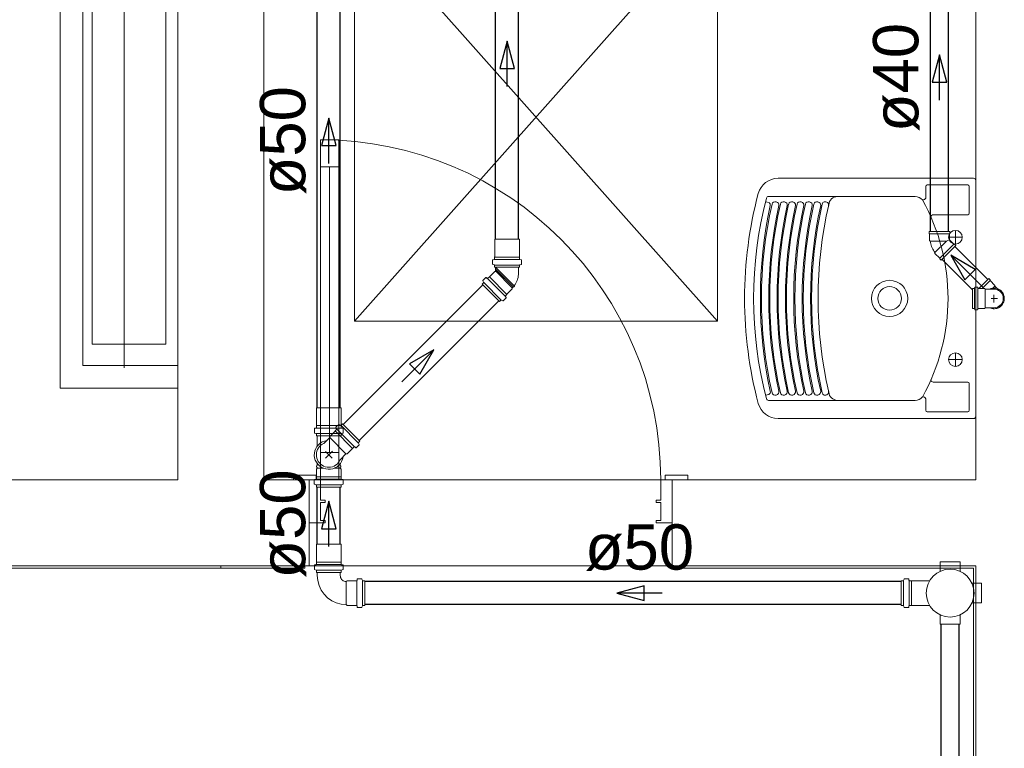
# Model space of a CAD drawing. Header units: millimetres. Extents: x 567 to 934, y -1 to 364.
# Tile 300 of 656: x 667.37 to 671.72, y 224.63 to 227.84. Entities that reach past the tile are written whole.
import ezdxf

# ---------------------------------------------------------------- set-up
doc = ezdxf.new("R2010")
doc.units = ezdxf.units.MM
doc.header["$MEASUREMENT"] = 0
doc.linetypes.add('NULL', pattern=[0])
doc.layers.add('ARQ FINA', color=8, linetype='Continuous')
for name, color, linetype, lineweight in [('CV-Condutos', 14, 'Continuous', 25), ('CV-Sentido conduto', 14, 'Continuous', 30), ('Simbolos', 14, 'Continuous', 20), ('Simbolos_int', 14, 'Continuous', 15), ('TQ-Condutos', 14, 'Continuous', 25), ('TQ-Sentido conduto', 14, 'Continuous', 30), ('TQ-Textos conduto', 7, 'Continuous', 9)]:
    doc.layers.add(name, color=color, linetype=linetype, lineweight=lineweight)
doc.styles.add('Arial', font='arial.ttf')

msp = doc.modelspace()

# ---------------------------------------------------------------- linework, layer by layer
at = {"layer": 'ARQ FINA', "lineweight": 5}
for p, q in [((668.4514, 225.8132), (668.4514, 229.1388)), ((671.5914, 228.487), (671.5914, 225.8132)), ((667.5534, 228.3892), (667.5534, 226.2172)), ((668.0714, 226.2172), (668.0714, 228.3892)), ((667.8354, 226.3069), (667.8354, 228.3488)), ((670.4514, 228.3132), (668.8514, 226.5132)), ((668.8514, 228.3132), (670.4514, 226.5132)), ((667.6534, 228.2892), (667.6534, 226.3172)), ((667.6934, 226.4112), (667.6934, 228.1952)), ((668.0194, 226.4112), (668.0194, 228.1952)), ((668.7014, 227.3132), (668.7014, 225.8132)), ((668.7814, 227.3132), (668.7014, 227.3132)), ((668.7014, 227.3132), (668.7814, 227.3132)), ((668.7014, 227.1932), (668.7014, 227.3132)), ((668.7814, 225.8132), (668.7814, 227.3132)), ((668.7814, 227.3132), (668.7814, 227.1932)), ((668.7814, 227.1932), (668.7014, 227.1932)), ((668.7414, 227.1932), (668.7414, 225.9332)), ((671.5814, 227.1432), (670.719, 227.1432)), ((671.3706, 227.0562), (671.3706, 227.1072)), ((671.3774, 227.114), (671.5554, 227.114)), ((671.5622, 227.1072), (671.5622, 226.9892)), ((670.6793, 227.036), (670.6639, 227.0398)), ((670.6776, 227.0632), (671.3243, 227.0632)), ((671.5554, 226.9824), (671.4038, 226.9824)), ((671.5014, 226.9132), (671.5014, 226.8532)), ((671.4714, 226.8832), (671.5314, 226.8832)), ((667.6934, 226.4112), (668.0194, 226.4112)), ((671.4714, 226.3432), (671.5314, 226.3432)), ((671.5014, 226.3732), (671.5014, 226.3132)), ((667.6534, 226.3172), (668.0714, 226.3172)), ((667.5534, 226.2172), (668.0714, 226.2172)), ((668.0714, 226.2172), (668.0714, 225.8132)), ((671.5554, 226.2443), (671.4038, 226.2443)), ((671.5622, 226.1195), (671.5622, 226.2375)), ((670.678, 226.1897), (670.664, 226.1862)), ((671.3706, 226.1704), (671.3706, 226.1195)), ((671.3243, 226.1632), (670.6776, 226.1632)), ((670.719, 226.0832), (671.5814, 226.0832)), ((671.3774, 226.1127), (671.5554, 226.1127)), ((668.7014, 225.9332), (668.7814, 225.9332)), ((668.7014, 225.8132), (668.7014, 225.9332)), ((668.7814, 225.9332), (668.7814, 225.8132)), ((668.6814, 225.8332), (668.5814, 225.8332)), ((668.5814, 225.8332), (668.5814, 225.8132)), ((668.6814, 225.8132), (668.6814, 225.8332)), ((670.3214, 225.8332), (670.2214, 225.8332)), ((670.2214, 225.8332), (670.2214, 225.8132)), ((670.3214, 225.8132), (670.3214, 225.8332)), ((668.0714, 225.8132), (666.9294, 225.8132)), ((668.6514, 225.8132), (668.4514, 225.8132)), ((668.7014, 225.8132), (668.6514, 225.8132)), ((668.6514, 225.8132), (668.6814, 225.8132)), ((668.6514, 225.4332), (668.6514, 225.8132)), ((668.7014, 225.7232), (668.7014, 225.8132)), ((668.7014, 225.8132), (668.7814, 225.8132)), ((668.7814, 225.8132), (668.7014, 225.8132)), ((670.2014, 225.8132), (668.7814, 225.8132)), ((670.2514, 225.8132), (670.2014, 225.8132)), ((670.2014, 225.8132), (670.2014, 225.7232)), ((670.2214, 225.8132), (670.2514, 225.8132)), ((671.5914, 225.8132), (670.2514, 225.8132)), ((670.2514, 225.8132), (670.2514, 225.4332)), ((668.7214, 225.7232), (668.7014, 225.7232)), ((668.7014, 225.6332), (668.7014, 225.7132)), ((668.7014, 225.7132), (668.7214, 225.7132)), ((668.7214, 225.7132), (668.7214, 225.7232)), ((670.2014, 225.7232), (670.1814, 225.7232)), ((670.1814, 225.7232), (670.1814, 225.7132)), ((670.1814, 225.7132), (670.2014, 225.7132)), ((670.2014, 225.7132), (670.2014, 225.6332)), ((668.6514, 225.6232), (668.7214, 225.6232)), ((668.7214, 225.6332), (668.7014, 225.6332)), ((668.7214, 225.6232), (668.7214, 225.6332)), ((670.2014, 225.6332), (670.1814, 225.6332)), ((670.1814, 225.6332), (670.1814, 225.6232)), ((670.1814, 225.6232), (670.2514, 225.6232)), ((666.9294, 225.4332), (668.6514, 225.4332)), ((668.2614, 225.4232), (668.2614, 225.4332)), ((668.6314, 225.4332), (668.6314, 225.4232)), ((670.2514, 225.4332), (668.6514, 225.4332)), ((670.2514, 225.4332), (671.5914, 225.4332)), ((670.2714, 225.4232), (670.2714, 225.4332)), ((671.5914, 225.4332), (671.5914, 220.0295)), ((666.9494, 225.4232), (668.6314, 225.4232)), ((670.2714, 225.4232), (671.5814, 225.4232)), ((671.5814, 225.4232), (671.5814, 224.2332))]:
    msp.add_line(p, q, dxfattribs=at)
at = {"layer": 'ARQ FINA', "linetype": 'Continuous', "lineweight": 5}
for p, q in [((668.8514, 226.5132), (668.8514, 228.3132)), ((670.4514, 228.3132), (670.4514, 226.5132)), ((670.4514, 226.5132), (668.8514, 226.5132))]:
    msp.add_line(p, q, dxfattribs=at)
at = {"layer": 'ARQ FINA', "lineweight": 5}
msp.add_circle((671.2111, 226.6132), 0.08, dxfattribs=at)
for centre, radius, start, end in [((668.7014, 225.8132), 1.5, 0, 90), ((670.719, 227.0532), 0.09, 90, 165.0895), ((671.5814, 227.1332), 0.01, 0, 90), ((671.3774, 227.1072), 0.0068, 90, 180), ((671.5554, 227.1072), 0.0068, 0, 90), ((672.3714, 226.6132), 1.8, 165.0895, 180), ((672.3714, 226.6132), 1.76, 165.438, 194.5621), ((670.6776, 227.0532), 0.01, 90, 165.438), ((670.6713, 227.0247), 0.0138, 351.9143, 54.6727), ((670.9838, 227.0215), 0.0418, 93.3239, 172.6757), ((671.3242, 227.0228), 0.0404, 39.0437, 89.7957), ((671.3592, 227.0595), 0.0118, 251.6854, 344.0446), ((670.5776, 226.6132), 0.8913, 330.7855, 29.2136), ((672.5727, 226.6132), 1.9316, 167.7567, 192.2433), ((672.5357, 226.6132), 1.8896, 167.2621, 192.7346), ((672.5759, 226.6132), 1.8978, 167.5285, 192.4715), ((672.5724, 226.6132), 1.8896, 167.2621, 192.7346), ((672.6126, 226.6132), 1.8978, 167.5285, 192.4715), ((672.609, 226.6132), 1.8896, 167.2621, 192.7346), ((672.6492, 226.6132), 1.8978, 167.5285, 192.4715), ((672.6458, 226.6132), 1.8896, 167.2621, 192.7346), ((672.6859, 226.6132), 1.8978, 167.5285, 192.4715), ((672.6829, 226.6132), 1.8896, 167.2621, 192.7346), ((672.7231, 226.6132), 1.8978, 167.5285, 192.4715), ((672.72, 226.6132), 1.8896, 167.2621, 192.7346), ((672.7602, 226.6132), 1.8978, 167.5285, 192.4715), ((672.7636, 226.6132), 1.8964, 167.3097, 192.6905), ((672.7581, 226.6132), 1.8622, 167.1663, 192.8337), ((671.4038, 226.9721), 0.0103, 90, 180), ((671.5554, 226.9892), 0.0068, 270, 0), ((671.5014, 226.8832), 0.03, 90, 270), ((671.5014, 226.8832), 0.03, 90, 270), ((671.5014, 226.8832), 0.03, 270, 90), ((671.5014, 226.8832), 0.03, 270, 90), ((671.2111, 226.6132), 0.052, 360, 180), ((672.3714, 226.6132), 1.8, 180, 194.9105), ((671.2111, 226.6132), 0.052, 180, 360), ((671.5014, 226.3432), 0.03, 90, 270), ((671.5014, 226.3432), 0.03, 90, 270), ((671.5014, 226.3432), 0.03, 270, 90), ((671.5014, 226.3432), 0.03, 270, 90), ((671.4038, 226.2545), 0.0102, 180, 270), ((671.5554, 226.2375), 0.00681, 0, 90), ((670.6776, 226.1732), 0.01, 194.5621, 270), ((670.9838, 226.2049), 0.0418, 187.3239, 266.6762), ((671.3242, 226.2038), 0.0404, 270.199, 320.9647), ((671.3592, 226.1672), 0.0118, 15.9512, 108.2638), ((670.719, 226.1732), 0.09, 194.9105, 270), ((671.3774, 226.1195), 0.0068, 180, 270), ((671.5554, 226.1195), 0.0068, 270, 0), ((671.5814, 226.0932), 0.01, 270, 0)]:
    msp.add_arc(centre, radius, start, end, dxfattribs=at)
for centre, major_axis, ratio, start_param, end_param in [((670.7077, 227.0264), (-0.0151, 0.0033), 0.866837, 3.141593, 6.275174), ((670.7445, 227.0264), (-0.0151, 0.0033), 0.866837, 3.141593, 6.275174), ((670.781, 227.0264), (-0.0151, 0.0033), 0.866837, 3.141593, 6.275174), ((670.8178, 227.0264), (-0.0151, 0.0033), 0.866837, 3.141593, 6.275174), ((670.8549, 227.0264), (-0.0151, 0.0033), 0.866837, 3.141593, 6.275174), ((670.892, 227.0264), (-0.0151, 0.0033), 0.866837, 3.141593, 6.275174), ((670.9276, 227.0266), (-0.014, 0.0032), 0.924198, 3.141593, 6.283784), ((670.6731, 226.2007), (0.0119, 0.0029), 0.98253, 4.891996, 6.283185), ((670.7077, 226.2), (0.0151, 0.0033), 0.86017, 3.141593, 6.283185), ((670.7445, 226.2), (0.0151, 0.0033), 0.86017, 3.141593, 6.283185), ((670.781, 226.2), (0.0151, 0.0033), 0.86017, 3.141593, 6.283185), ((670.8178, 226.2), (0.0151, 0.0033), 0.86017, 3.141593, 6.283185), ((670.8549, 226.2), (0.0151, 0.0033), 0.86017, 3.141593, 6.283185), ((670.892, 226.2), (0.0151, 0.0033), 0.86017, 3.141593, 6.283185), ((670.9276, 226.1997), (0.014, 0.0032), 0.924203, 3.140999, 6.28319)]:
    msp.add_ellipse(centre, major_axis=major_axis, ratio=ratio, start_param=start_param, end_param=end_param, dxfattribs=at)
at = {"layer": 'CV-Condutos'}
for p, q in [((669.4732, 226.8745), (669.4732, 228.3124)), ((669.5746, 226.8745), (669.5746, 228.3124)), ((668.8006, 226.0577), (669.4165, 226.6736)), ((668.8723, 225.986), (669.4882, 226.6019))]:
    msp.add_line(p, q, dxfattribs=at)
at = {"layer": 'CV-Sentido conduto'}
for p, q in [((669.5239, 227.7488), (669.4915, 227.6281)), ((669.5562, 227.6281), (669.5239, 227.7488)), ((669.4915, 227.6281), (669.5562, 227.6281)), ((669.2014, 226.3868), (669.0931, 226.3243)), ((669.1389, 226.2786), (669.2014, 226.3868)), ((669.0931, 226.3243), (669.1389, 226.2786))]:
    msp.add_line(p, q, dxfattribs=at)
for points in [[(669.5239, 227.5488), (669.5239, 227.7488)], [(669.06, 226.2454), (669.2014, 226.3868)]]:
    msp.add_lwpolyline(points, dxfattribs=at)
at = {"layer": 'Simbolos'}
for p, q in [((671.477, 226.9082), (671.3858, 226.9082)), ((671.3858, 226.9082), (671.3858, 226.9002)), ((671.477, 226.9082), (671.477, 226.9002)), ((669.4696, 226.7964), (669.4696, 226.8745)), ((669.5782, 226.7964), (669.5782, 226.8745)), ((671.3858, 226.9002), (671.3878, 226.8982)), ((671.3878, 226.8982), (671.3878, 226.8682)), ((671.3878, 226.8682), (671.3902, 226.8658)), ((671.477, 226.9002), (671.475, 226.8982)), ((671.475, 226.8982), (671.475, 226.8713)), ((671.4941, 226.8522), (671.475, 226.8713)), ((671.5026, 226.8466), (671.4381, 226.7821)), ((671.4969, 226.8522), (671.4941, 226.8522)), ((671.5026, 226.8466), (671.4969, 226.8522)), ((669.4603, 226.7647), (669.4603, 226.7822)), ((669.4621, 226.7842), (669.4674, 226.7846)), ((669.4692, 226.796), (669.4696, 226.7964)), ((669.4692, 226.7866), (669.4692, 226.796)), ((669.5786, 226.796), (669.5782, 226.7964)), ((669.5786, 226.7866), (669.5786, 226.796)), ((669.5857, 226.7842), (669.5804, 226.7846)), ((669.5875, 226.7647), (669.5875, 226.7822)), ((671.4112, 226.8118), (671.4112, 226.8152)), ((671.4324, 226.7906), (671.4112, 226.8118)), ((671.4324, 226.7877), (671.4324, 226.7906)), ((671.4381, 226.7821), (671.4324, 226.7877)), ((669.4464, 226.7086), (669.4701, 226.7324)), ((669.4618, 226.7627), (669.4677, 226.7611)), ((669.4692, 226.7505), (669.4692, 226.7592)), ((669.5786, 226.7505), (669.4692, 226.7505)), ((669.4701, 226.7324), (669.4712, 226.7324)), ((669.4732, 226.7344), (669.4732, 226.7505)), ((669.5746, 226.7256), (669.5746, 226.7505)), ((669.5786, 226.7505), (669.5786, 226.7592)), ((669.586, 226.7627), (669.5801, 226.7611)), ((669.417, 226.6903), (669.4201, 226.685)), ((669.4174, 226.6927), (669.4297, 226.7051)), ((669.4324, 226.7052), (669.4365, 226.7019)), ((669.4392, 226.702), (669.4458, 226.7086)), ((669.4458, 226.7086), (669.4464, 226.7086)), ((671.6485, 226.7006), (671.6052, 226.6573)), ((671.6485, 226.7006), (671.6542, 226.695)), ((671.6542, 226.695), (671.6542, 226.6921)), ((671.6542, 226.6921), (671.6754, 226.6709)), ((669.4136, 226.6764), (669.4198, 226.6826)), ((669.491, 226.5991), (669.4136, 226.6764)), ((669.5232, 226.6318), (669.5469, 226.6556)), ((669.5469, 226.6607), (669.5506, 226.6643)), ((669.5469, 226.6556), (669.5469, 226.6607)), ((669.5506, 226.6643), (669.5529, 226.6624)), ((669.5529, 226.6624), (669.5571, 226.6665)), ((669.5551, 226.6689), (669.5571, 226.6665)), ((671.5774, 226.6573), (671.5774, 226.5691)), ((671.5774, 226.6573), (671.5836, 226.6573)), ((671.5864, 226.6618), (671.5856, 226.6588)), ((671.5883, 226.6633), (671.5979, 226.6633)), ((671.5999, 226.6615), (671.6001, 226.6591)), ((671.602, 226.6573), (671.6304, 226.6573)), ((671.6304, 226.6573), (671.6333, 226.6544)), ((671.6519, 226.6544), (671.6333, 226.6544)), ((671.6714, 226.6544), (671.6519, 226.6544)), ((671.6754, 226.6709), (671.6754, 226.6675)), ((671.6868, 226.6562), (671.6754, 226.6675)), ((669.491, 226.5991), (669.4971, 226.6052)), ((669.5049, 226.6025), (669.4996, 226.6055)), ((669.5073, 226.6028), (669.5197, 226.6152)), ((669.5198, 226.6179), (669.5164, 226.6219)), ((669.5166, 226.6246), (669.5232, 226.6312)), ((669.5232, 226.6312), (669.5232, 226.6318)), ((671.5774, 226.5691), (671.5836, 226.5691)), ((671.5864, 226.5646), (671.5856, 226.5676)), ((671.5883, 226.5631), (671.5979, 226.5631)), ((671.5999, 226.565), (671.6001, 226.5673)), ((671.602, 226.5691), (671.6304, 226.5691)), ((671.6304, 226.5691), (671.6333, 226.572)), ((671.6519, 226.572), (671.6333, 226.572)), ((671.6714, 226.572), (671.6519, 226.572)), ((668.6832, 226.0527), (668.6832, 226.1308)), ((668.7918, 226.0527), (668.7918, 226.1308)), ((668.6739, 226.0209), (668.6739, 226.0384)), ((668.6757, 226.0404), (668.6809, 226.0409)), ((668.6828, 226.0523), (668.6832, 226.0527)), ((668.6828, 226.0429), (668.6828, 226.0523)), ((668.7722, 226.0351), (668.7655, 226.0285)), ((668.7689, 226.0418), (668.7723, 226.0378)), ((668.7814, 226.0569), (668.769, 226.0445)), ((668.7838, 226.0572), (668.7891, 226.0541)), ((668.7977, 226.0606), (668.7916, 226.0545)), ((668.7922, 226.0523), (668.7918, 226.0527)), ((668.7922, 226.0429), (668.7922, 226.0523)), ((668.7992, 226.0404), (668.794, 226.0409)), ((668.8751, 225.9833), (668.7977, 226.0606)), ((668.8011, 226.0209), (668.8011, 226.0384)), ((668.6753, 226.019), (668.6813, 226.0174)), ((668.6828, 226.0068), (668.6828, 226.0155)), ((668.7922, 226.0068), (668.6828, 226.0068)), ((668.6867, 225.9614), (668.6867, 226.0068)), ((668.7418, 225.999), (668.7161, 225.9733)), ((668.7655, 226.0279), (668.7418, 226.0041)), ((668.7418, 226.0041), (668.7418, 225.999)), ((668.7655, 226.0285), (668.7655, 226.0279)), ((668.7922, 226.0068), (668.7922, 226.0155)), ((668.7996, 226.019), (668.7936, 226.0174)), ((668.8423, 225.9511), (668.8186, 225.9273)), ((668.8429, 225.9511), (668.8423, 225.9511)), ((668.8495, 225.9577), (668.8429, 225.9511)), ((668.8563, 225.9544), (668.8522, 225.9578)), ((668.8713, 225.967), (668.859, 225.9546)), ((668.8717, 225.9694), (668.8686, 225.9747)), ((668.8751, 225.9833), (668.8689, 225.9771)), ((668.8135, 225.9273), (668.7878, 225.9016)), ((668.8186, 225.9273), (668.8135, 225.9273)), ((668.6831, 225.8603), (668.6867, 225.8639)), ((668.6867, 225.8755), (668.6837, 225.8752)), ((668.6837, 225.8693), (668.6837, 225.8752)), ((668.6867, 225.8691), (668.6837, 225.8693)), ((668.6867, 225.8755), (668.6867, 225.8846)), ((668.6867, 225.8639), (668.6867, 225.8691)), ((668.7881, 225.8755), (668.7881, 225.8846)), ((668.7881, 225.8755), (668.7911, 225.8752)), ((668.7881, 225.8691), (668.7911, 225.8693)), ((668.7881, 225.8639), (668.7881, 225.8691)), ((668.7917, 225.8603), (668.7881, 225.8639)), ((668.7911, 225.8693), (668.7911, 225.8752)), ((668.6827, 225.8263), (668.6831, 225.8267)), ((668.6827, 225.8169), (668.6827, 225.8263)), ((668.6831, 225.8267), (668.6831, 225.8603)), ((668.7917, 225.8267), (668.7917, 225.8603)), ((668.7921, 225.8263), (668.7917, 225.8267)), ((668.7921, 225.8169), (668.7921, 225.8263)), ((668.6738, 225.7949), (668.6738, 225.8124)), ((668.6753, 225.793), (668.6812, 225.7914)), ((668.6756, 225.8144), (668.6809, 225.8149)), ((668.6827, 225.7808), (668.6827, 225.7895)), ((668.6827, 225.7808), (668.7921, 225.7808)), ((668.7921, 225.7808), (668.7921, 225.7895)), ((668.7995, 225.793), (668.7936, 225.7914)), ((668.7992, 225.8144), (668.7939, 225.8149)), ((668.801, 225.7949), (668.801, 225.8124)), ((668.6832, 225.4502), (668.6832, 225.5283)), ((668.7918, 225.4502), (668.7918, 225.5283)), ((668.6739, 225.4184), (668.6739, 225.436)), ((668.6757, 225.438), (668.6809, 225.4384)), ((668.6828, 225.4498), (668.6832, 225.4502)), ((668.6828, 225.4404), (668.6828, 225.4498)), ((668.7922, 225.4498), (668.7918, 225.4502)), ((668.7922, 225.4404), (668.7922, 225.4498)), ((668.7992, 225.438), (668.794, 225.4384)), ((668.8011, 225.4184), (668.8011, 225.436)), ((671.4345, 225.4507), (671.5217, 225.4507)), ((671.4345, 225.4112), (671.4345, 225.4507)), ((671.5217, 225.4112), (671.5217, 225.4507)), ((668.6753, 225.4165), (668.6813, 225.4149)), ((668.6828, 225.4043), (668.6828, 225.413)), ((668.7922, 225.4043), (668.6828, 225.4043)), ((668.6868, 225.3903), (668.6868, 225.4043)), ((668.7882, 225.3903), (668.7882, 225.4043)), ((668.7922, 225.4043), (668.7922, 225.413)), ((668.7996, 225.4165), (668.7936, 225.4149)), ((668.8183, 225.3678), (668.8143, 225.3638)), ((668.8601, 225.3678), (668.8183, 225.3678)), ((668.8626, 225.3749), (668.8621, 225.3696)), ((668.8821, 225.3767), (668.8646, 225.3767)), ((668.884, 225.3752), (668.8856, 225.3693)), ((668.8963, 225.3678), (668.8876, 225.3678)), ((668.8963, 225.2584), (668.8963, 225.3678)), ((671.2625, 225.3678), (671.2625, 225.2584)), ((671.2625, 225.3678), (671.2712, 225.3678)), ((671.2747, 225.3752), (671.2731, 225.3693)), ((671.2766, 225.3767), (671.2941, 225.3767)), ((671.2961, 225.3749), (671.2966, 225.3696)), ((671.2986, 225.3678), (671.3076, 225.3678)), ((671.3076, 225.3678), (671.3082, 225.3674)), ((671.3875, 225.3674), (671.3082, 225.3674)), ((671.5762, 225.3567), (671.6157, 225.3567)), ((671.6157, 225.3567), (671.6157, 225.2695)), ((668.8183, 225.2584), (668.8143, 225.2624)), ((668.8601, 225.2584), (668.8183, 225.2584)), ((668.8626, 225.2513), (668.8621, 225.2566)), ((668.884, 225.251), (668.8856, 225.2569)), ((668.8963, 225.2584), (668.8876, 225.2584)), ((671.2625, 225.2584), (671.2712, 225.2584)), ((671.2747, 225.251), (671.2731, 225.2569)), ((671.2961, 225.2513), (671.2966, 225.2566)), ((671.2986, 225.2584), (671.3076, 225.2584)), ((671.3076, 225.2584), (671.3082, 225.2588)), ((671.3875, 225.2588), (671.3082, 225.2588)), ((671.5762, 225.2695), (671.6157, 225.2695)), ((668.8821, 225.2495), (668.8646, 225.2495)), ((671.2766, 225.2495), (671.2941, 225.2495)), ((671.4345, 225.215), (671.4345, 225.1755)), ((671.5217, 225.215), (671.5217, 225.1755)), ((671.4345, 225.1755), (671.5217, 225.1755))]:
    msp.add_line(p, q, dxfattribs=at)
for points in [[(671.3902, 226.8658), (671.3913, 226.8598), (671.3928, 226.8538), (671.3945, 226.8479), (671.3966, 226.8421), (671.3989, 226.8364), (671.4016, 226.8309), (671.4045, 226.8255), (671.4077, 226.8202), (671.4112, 226.8152)], [(669.4621, 226.7842), (669.4618, 226.7841), (669.4615, 226.784), (669.4612, 226.7839), (669.4609, 226.7836), (669.4607, 226.7834), (669.4605, 226.7831), (669.4604, 226.7828), (669.4603, 226.7825), (669.4603, 226.7822)], [(669.4674, 226.7846), (669.4677, 226.7847), (669.468, 226.7848), (669.4683, 226.785), (669.4685, 226.7852), (669.4688, 226.7854), (669.4689, 226.7857), (669.4691, 226.786), (669.4692, 226.7863), (669.4692, 226.7866)], [(669.5786, 226.7866), (669.5786, 226.7863), (669.5787, 226.786), (669.5788, 226.7857), (669.579, 226.7854), (669.5792, 226.7852), (669.5795, 226.785), (669.5798, 226.7848), (669.5801, 226.7847), (669.5804, 226.7846)], [(669.5875, 226.7822), (669.5875, 226.7825), (669.5874, 226.7828), (669.5872, 226.7831), (669.5871, 226.7834), (669.5868, 226.7836), (669.5866, 226.7839), (669.5863, 226.784), (669.586, 226.7841), (669.5857, 226.7842)], [(669.4603, 226.7647), (669.4603, 226.7644), (669.4604, 226.7641), (669.4605, 226.7638), (669.4606, 226.7636), (669.4608, 226.7633), (669.461, 226.7631), (669.4612, 226.763), (669.4615, 226.7628), (669.4618, 226.7627)], [(669.4692, 226.7592), (669.4692, 226.7595), (669.4691, 226.7598), (669.469, 226.76), (669.4688, 226.7603), (669.4687, 226.7605), (669.4685, 226.7607), (669.4682, 226.7609), (669.468, 226.761), (669.4677, 226.7611)], [(669.4712, 226.7324), (669.4715, 226.7324), (669.4719, 226.7325), (669.4722, 226.7326), (669.4725, 226.7328), (669.4727, 226.7331), (669.4729, 226.7334), (669.473, 226.7337), (669.4731, 226.734), (669.4732, 226.7344)], [(669.5801, 226.7611), (669.5798, 226.761), (669.5795, 226.7609), (669.5793, 226.7607), (669.5791, 226.7605), (669.5789, 226.7603), (669.5788, 226.76), (669.5787, 226.7598), (669.5786, 226.7595), (669.5786, 226.7592)], [(669.586, 226.7627), (669.5863, 226.7628), (669.5865, 226.763), (669.5868, 226.7631), (669.587, 226.7633), (669.5871, 226.7636), (669.5873, 226.7638), (669.5874, 226.7641), (669.5875, 226.7644), (669.5875, 226.7647)], [(669.4174, 226.6927), (669.4172, 226.6925), (669.417, 226.6923), (669.4169, 226.692), (669.4168, 226.6917), (669.4168, 226.6914), (669.4168, 226.6911), (669.4168, 226.6909), (669.4169, 226.6906), (669.417, 226.6903)], [(669.4324, 226.7052), (669.4322, 226.7054), (669.4319, 226.7056), (669.4316, 226.7057), (669.4312, 226.7057), (669.4309, 226.7057), (669.4306, 226.7056), (669.4303, 226.7055), (669.43, 226.7053), (669.4297, 226.7051)], [(669.4365, 226.7019), (669.4368, 226.7017), (669.4371, 226.7015), (669.4374, 226.7014), (669.4377, 226.7014), (669.438, 226.7014), (669.4384, 226.7015), (669.4387, 226.7016), (669.4389, 226.7018), (669.4392, 226.702)], [(669.5551, 226.6689), (669.5591, 226.6744), (669.5626, 226.6802), (669.5657, 226.6862), (669.5683, 226.6925), (669.5705, 226.6989), (669.5723, 226.7054), (669.5735, 226.7121), (669.5743, 226.7188), (669.5746, 226.7256)], [(669.4198, 226.6826), (669.42, 226.6828), (669.4201, 226.683), (669.4203, 226.6833), (669.4203, 226.6836), (669.4204, 226.6839), (669.4204, 226.6842), (669.4203, 226.6845), (669.4202, 226.6847), (669.4201, 226.685)], [(671.5836, 226.6573), (671.5839, 226.6573), (671.5842, 226.6574), (671.5845, 226.6575), (671.5847, 226.6576), (671.585, 226.6578), (671.5852, 226.658), (671.5853, 226.6583), (671.5855, 226.6585), (671.5856, 226.6588)], [(671.5883, 226.6633), (671.588, 226.6633), (671.5877, 226.6632), (671.5875, 226.6631), (671.5872, 226.663), (671.587, 226.6628), (671.5868, 226.6626), (671.5866, 226.6624), (671.5865, 226.6621), (671.5864, 226.6618)], [(671.5999, 226.6615), (671.5998, 226.6618), (671.5997, 226.6621), (671.5995, 226.6624), (671.5993, 226.6627), (671.5991, 226.6629), (671.5988, 226.6631), (671.5985, 226.6632), (671.5982, 226.6633), (671.5979, 226.6633)], [(671.6, 226.6591), (671.6001, 226.6588), (671.6002, 226.6585), (671.6004, 226.6582), (671.6006, 226.6579), (671.6008, 226.6577), (671.6011, 226.6575), (671.6014, 226.6574), (671.6017, 226.6573), (671.602, 226.6573)], [(671.6714, 226.572), (671.6786, 226.5727), (671.6855, 226.5745), (671.692, 226.5775), (671.6979, 226.5817), (671.703, 226.5867), (671.7071, 226.5926), (671.7101, 226.5991), (671.712, 226.6061), (671.7126, 226.6132), (671.712, 226.6204), (671.7101, 226.6273), (671.7071, 226.6338), (671.703, 226.6397), (671.6979, 226.6447), (671.692, 226.6489), (671.6855, 226.6519), (671.6786, 226.6538), (671.6714, 226.6544)], [(669.4996, 226.6055), (669.4993, 226.6057), (669.499, 226.6058), (669.4987, 226.6058), (669.4984, 226.6058), (669.4982, 226.6058), (669.4979, 226.6057), (669.4976, 226.6056), (669.4974, 226.6054), (669.4971, 226.6052)], [(669.5049, 226.6025), (669.5052, 226.6023), (669.5054, 226.6023), (669.5057, 226.6022), (669.506, 226.6022), (669.5063, 226.6022), (669.5066, 226.6023), (669.5068, 226.6024), (669.5071, 226.6026), (669.5073, 226.6028)], [(669.5166, 226.6246), (669.5163, 226.6244), (669.5162, 226.6241), (669.5161, 226.6238), (669.516, 226.6235), (669.516, 226.6231), (669.516, 226.6228), (669.5161, 226.6225), (669.5162, 226.6222), (669.5164, 226.6219)], [(669.5197, 226.6152), (669.5199, 226.6154), (669.5201, 226.6157), (669.5202, 226.616), (669.5203, 226.6163), (669.5203, 226.6167), (669.5202, 226.617), (669.5201, 226.6173), (669.52, 226.6176), (669.5198, 226.6179)], [(671.5856, 226.5676), (671.5855, 226.5679), (671.5853, 226.5682), (671.5852, 226.5684), (671.585, 226.5686), (671.5847, 226.5688), (671.5845, 226.5689), (671.5842, 226.569), (671.5839, 226.5691), (671.5836, 226.5691)], [(671.5864, 226.5646), (671.5865, 226.5643), (671.5866, 226.5641), (671.5868, 226.5638), (671.587, 226.5636), (671.5872, 226.5634), (671.5875, 226.5633), (671.5877, 226.5632), (671.588, 226.5631), (671.5883, 226.5631)], [(671.5979, 226.5631), (671.5982, 226.5631), (671.5985, 226.5632), (671.5988, 226.5633), (671.5991, 226.5635), (671.5993, 226.5637), (671.5995, 226.564), (671.5997, 226.5643), (671.5998, 226.5646), (671.5999, 226.5649)], [(671.602, 226.5691), (671.6017, 226.5691), (671.6014, 226.569), (671.6011, 226.5689), (671.6008, 226.5687), (671.6006, 226.5685), (671.6004, 226.5682), (671.6002, 226.5679), (671.6001, 226.5676), (671.6, 226.5673)], [(668.6757, 226.0404), (668.6754, 226.0404), (668.6751, 226.0403), (668.6748, 226.0401), (668.6745, 226.0399), (668.6743, 226.0397), (668.6741, 226.0394), (668.674, 226.0391), (668.6739, 226.0388), (668.6739, 226.0384)], [(668.6809, 226.0409), (668.6813, 226.041), (668.6816, 226.0411), (668.6819, 226.0412), (668.6821, 226.0414), (668.6823, 226.0417), (668.6825, 226.042), (668.6827, 226.0423), (668.6827, 226.0426), (668.6828, 226.0429)], [(668.769, 226.0445), (668.7688, 226.0443), (668.7686, 226.044), (668.7685, 226.0437), (668.7684, 226.0434), (668.7684, 226.043), (668.7685, 226.0427), (668.7686, 226.0424), (668.7687, 226.0421), (668.7689, 226.0418)], [(668.7722, 226.0351), (668.7724, 226.0353), (668.7725, 226.0356), (668.7727, 226.0359), (668.7727, 226.0362), (668.7727, 226.0366), (668.7727, 226.0369), (668.7726, 226.0372), (668.7725, 226.0375), (668.7723, 226.0378)], [(668.7838, 226.0572), (668.7836, 226.0574), (668.7833, 226.0575), (668.783, 226.0575), (668.7827, 226.0575), (668.7824, 226.0575), (668.7821, 226.0574), (668.7819, 226.0573), (668.7816, 226.0571), (668.7814, 226.0569)], [(668.7891, 226.0542), (668.7894, 226.054), (668.7897, 226.0539), (668.79, 226.0539), (668.7903, 226.0539), (668.7905, 226.0539), (668.7908, 226.054), (668.7911, 226.0541), (668.7913, 226.0543), (668.7916, 226.0545)], [(668.7922, 226.0429), (668.7922, 226.0426), (668.7923, 226.0423), (668.7924, 226.042), (668.7926, 226.0417), (668.7928, 226.0414), (668.7931, 226.0412), (668.7934, 226.0411), (668.7937, 226.041), (668.794, 226.0409)], [(668.8011, 226.0384), (668.801, 226.0388), (668.801, 226.0391), (668.8008, 226.0394), (668.8006, 226.0397), (668.8004, 226.0399), (668.8002, 226.0401), (668.7999, 226.0403), (668.7996, 226.0404), (668.7992, 226.0404)], [(668.6739, 226.0209), (668.6739, 226.0206), (668.6739, 226.0204), (668.674, 226.0201), (668.6742, 226.0198), (668.6744, 226.0196), (668.6746, 226.0194), (668.6748, 226.0192), (668.6751, 226.0191), (668.6753, 226.019)], [(668.6828, 226.0155), (668.6827, 226.0158), (668.6827, 226.016), (668.6826, 226.0163), (668.6824, 226.0166), (668.6823, 226.0168), (668.682, 226.017), (668.6818, 226.0172), (668.6816, 226.0173), (668.6813, 226.0174)], [(668.7936, 226.0174), (668.7934, 226.0173), (668.7931, 226.0172), (668.7929, 226.017), (668.7927, 226.0168), (668.7925, 226.0166), (668.7923, 226.0163), (668.7922, 226.016), (668.7922, 226.0158), (668.7922, 226.0155)], [(668.7996, 226.019), (668.7999, 226.0191), (668.8001, 226.0192), (668.8003, 226.0194), (668.8006, 226.0196), (668.8007, 226.0198), (668.8009, 226.0201), (668.801, 226.0204), (668.801, 226.0206), (668.8011, 226.0209)], [(668.716, 225.9733), (668.709, 225.9697), (668.7025, 225.9651), (668.6968, 225.9597), (668.692, 225.9534), (668.688, 225.9466), (668.6851, 225.9392), (668.6833, 225.9315), (668.6827, 225.9236), (668.6832, 225.9157), (668.6848, 225.9079), (668.6875, 225.9005), (668.6913, 225.8935), (668.696, 225.8872), (668.7016, 225.8816), (668.7079, 225.8769), (668.7149, 225.8731), (668.7223, 225.8704), (668.7301, 225.8688), (668.738, 225.8683), (668.7459, 225.8689), (668.7536, 225.8707), (668.761, 225.8736), (668.7678, 225.8775), (668.7741, 225.8824), (668.7796, 225.8881), (668.7841, 225.8946), (668.7877, 225.9016)], [(668.8522, 225.9578), (668.8519, 225.958), (668.8516, 225.9582), (668.8513, 225.9583), (668.851, 225.9583), (668.8507, 225.9583), (668.8503, 225.9582), (668.85, 225.9581), (668.8498, 225.9579), (668.8495, 225.9577)], [(668.8563, 225.9545), (668.8565, 225.9543), (668.8568, 225.9541), (668.8571, 225.954), (668.8575, 225.954), (668.8578, 225.954), (668.8581, 225.9541), (668.8584, 225.9542), (668.8587, 225.9544), (668.859, 225.9546)], [(668.8689, 225.9771), (668.8687, 225.9769), (668.8686, 225.9767), (668.8684, 225.9764), (668.8684, 225.9761), (668.8683, 225.9758), (668.8683, 225.9755), (668.8684, 225.9752), (668.8685, 225.975), (668.8686, 225.9747)], [(668.8713, 225.967), (668.8715, 225.9672), (668.8717, 225.9674), (668.8718, 225.9677), (668.8719, 225.968), (668.8719, 225.9683), (668.8719, 225.9686), (668.8719, 225.9688), (668.8718, 225.9691), (668.8717, 225.9694)], [(668.6756, 225.8144), (668.6753, 225.8144), (668.675, 225.8143), (668.6747, 225.8141), (668.6744, 225.8139), (668.6742, 225.8137), (668.674, 225.8134), (668.6739, 225.8131), (668.6738, 225.8128), (668.6738, 225.8124)], [(668.6738, 225.7949), (668.6738, 225.7946), (668.6739, 225.7944), (668.674, 225.7941), (668.6741, 225.7938), (668.6743, 225.7936), (668.6745, 225.7934), (668.6747, 225.7932), (668.675, 225.7931), (668.6753, 225.793)], [(668.6809, 225.8149), (668.6812, 225.815), (668.6815, 225.8151), (668.6818, 225.8152), (668.682, 225.8154), (668.6823, 225.8157), (668.6824, 225.816), (668.6826, 225.8163), (668.6827, 225.8166), (668.6827, 225.8169)], [(668.6827, 225.7895), (668.6827, 225.7898), (668.6826, 225.79), (668.6825, 225.7903), (668.6824, 225.7906), (668.6822, 225.7908), (668.682, 225.791), (668.6817, 225.7912), (668.6815, 225.7913), (668.6812, 225.7914)], [(668.7921, 225.8169), (668.7921, 225.8166), (668.7922, 225.8163), (668.7923, 225.816), (668.7925, 225.8157), (668.7927, 225.8154), (668.793, 225.8152), (668.7933, 225.8151), (668.7936, 225.815), (668.7939, 225.8149)], [(668.7936, 225.7914), (668.7933, 225.7913), (668.793, 225.7912), (668.7928, 225.791), (668.7926, 225.7908), (668.7924, 225.7906), (668.7923, 225.7903), (668.7922, 225.79), (668.7921, 225.7898), (668.7921, 225.7895)], [(668.801, 225.8124), (668.801, 225.8128), (668.8009, 225.8131), (668.8007, 225.8134), (668.8006, 225.8137), (668.8003, 225.8139), (668.8001, 225.8141), (668.7998, 225.8143), (668.7995, 225.8144), (668.7992, 225.8144)], [(668.7995, 225.793), (668.7998, 225.7931), (668.8, 225.7932), (668.8003, 225.7934), (668.8005, 225.7936), (668.8007, 225.7938), (668.8008, 225.7941), (668.8009, 225.7944), (668.801, 225.7946), (668.801, 225.7949)], [(668.6757, 225.4379), (668.6754, 225.4379), (668.6751, 225.4378), (668.6748, 225.4376), (668.6745, 225.4374), (668.6743, 225.4372), (668.6741, 225.4369), (668.674, 225.4366), (668.6739, 225.4363), (668.6739, 225.436)], [(668.6809, 225.4384), (668.6813, 225.4385), (668.6816, 225.4386), (668.6819, 225.4387), (668.6821, 225.4389), (668.6823, 225.4392), (668.6825, 225.4395), (668.6827, 225.4398), (668.6827, 225.4401), (668.6828, 225.4404)], [(668.7922, 225.4404), (668.7922, 225.4401), (668.7923, 225.4398), (668.7924, 225.4395), (668.7926, 225.4392), (668.7928, 225.4389), (668.7931, 225.4387), (668.7934, 225.4386), (668.7937, 225.4385), (668.794, 225.4384)], [(668.8011, 225.436), (668.801, 225.4363), (668.801, 225.4366), (668.8008, 225.4369), (668.8006, 225.4372), (668.8004, 225.4374), (668.8002, 225.4376), (668.7999, 225.4378), (668.7996, 225.4379), (668.7992, 225.4379)], [(668.6739, 225.4184), (668.6739, 225.4181), (668.6739, 225.4179), (668.674, 225.4176), (668.6742, 225.4173), (668.6744, 225.4171), (668.6746, 225.4169), (668.6748, 225.4167), (668.6751, 225.4166), (668.6753, 225.4165)], [(668.6828, 225.413), (668.6827, 225.4133), (668.6827, 225.4135), (668.6826, 225.4138), (668.6824, 225.4141), (668.6823, 225.4143), (668.682, 225.4145), (668.6818, 225.4147), (668.6816, 225.4148), (668.6813, 225.4149)], [(668.6868, 225.3903), (668.6887, 225.3681), (668.6945, 225.3465), (668.7039, 225.3263), (668.7167, 225.3081), (668.7324, 225.2923), (668.7507, 225.2795), (668.7709, 225.2701), (668.7925, 225.2643), (668.8147, 225.2624)], [(668.7882, 225.3903), (668.7886, 225.3857), (668.7898, 225.3812), (668.7917, 225.377), (668.7944, 225.3732), (668.7976, 225.37), (668.8014, 225.3673), (668.8056, 225.3654), (668.8101, 225.3642), (668.8147, 225.3638)], [(668.7936, 225.4149), (668.7934, 225.4148), (668.7931, 225.4147), (668.7929, 225.4145), (668.7927, 225.4143), (668.7925, 225.4141), (668.7923, 225.4138), (668.7922, 225.4135), (668.7922, 225.4133), (668.7922, 225.413)], [(668.7996, 225.4165), (668.7999, 225.4166), (668.8001, 225.4167), (668.8003, 225.4169), (668.8006, 225.4171), (668.8007, 225.4173), (668.8009, 225.4176), (668.801, 225.4179), (668.801, 225.4181), (668.8011, 225.4184)], [(671.4328, 225.4085), (671.4331, 225.4086), (671.4334, 225.4089), (671.4337, 225.4091), (671.4339, 225.4094), (671.4341, 225.4097), (671.4343, 225.4101), (671.4344, 225.4104), (671.4344, 225.4108), (671.4345, 225.4112)], [(671.5217, 225.4112), (671.5217, 225.4108), (671.5218, 225.4104), (671.5219, 225.4101), (671.522, 225.4097), (671.5222, 225.4094), (671.5225, 225.4091), (671.5227, 225.4089), (671.523, 225.4086), (671.5234, 225.4085)], [(668.8601, 225.3678), (668.8604, 225.3678), (668.8608, 225.3679), (668.8611, 225.368), (668.8613, 225.3682), (668.8616, 225.3684), (668.8618, 225.3687), (668.8619, 225.369), (668.8621, 225.3693), (668.8621, 225.3696)], [(668.8646, 225.3767), (668.8643, 225.3766), (668.8639, 225.3766), (668.8636, 225.3764), (668.8634, 225.3763), (668.8631, 225.376), (668.8629, 225.3758), (668.8628, 225.3755), (668.8626, 225.3752), (668.8626, 225.3748)], [(668.884, 225.3752), (668.8839, 225.3755), (668.8838, 225.3757), (668.8836, 225.376), (668.8834, 225.3762), (668.8832, 225.3763), (668.8829, 225.3765), (668.8827, 225.3766), (668.8824, 225.3767), (668.8821, 225.3767)], [(668.8856, 225.3693), (668.8857, 225.369), (668.8859, 225.3687), (668.886, 225.3685), (668.8862, 225.3683), (668.8865, 225.3681), (668.8867, 225.368), (668.887, 225.3679), (668.8873, 225.3678), (668.8876, 225.3678)], [(671.2712, 225.3678), (671.2715, 225.3678), (671.2717, 225.3679), (671.272, 225.368), (671.2723, 225.3681), (671.2725, 225.3683), (671.2727, 225.3685), (671.2729, 225.3687), (671.273, 225.369), (671.2731, 225.3693)], [(671.2766, 225.3767), (671.2763, 225.3767), (671.2761, 225.3766), (671.2758, 225.3765), (671.2755, 225.3763), (671.2753, 225.3762), (671.2751, 225.376), (671.2749, 225.3757), (671.2748, 225.3755), (671.2747, 225.3752)], [(671.2961, 225.3748), (671.2961, 225.3752), (671.296, 225.3755), (671.2958, 225.3758), (671.2956, 225.376), (671.2954, 225.3763), (671.2951, 225.3764), (671.2948, 225.3766), (671.2945, 225.3766), (671.2941, 225.3767)], [(671.2966, 225.3696), (671.2967, 225.3693), (671.2968, 225.369), (671.2969, 225.3687), (671.2971, 225.3684), (671.2974, 225.3682), (671.2977, 225.368), (671.298, 225.3679), (671.2983, 225.3678), (671.2986, 225.3678)], [(671.5735, 225.3584), (671.5736, 225.3581), (671.5739, 225.3578), (671.5741, 225.3575), (671.5744, 225.3572), (671.5747, 225.357), (671.5751, 225.3569), (671.5754, 225.3568), (671.5758, 225.3567), (671.5762, 225.3567)], [(668.8621, 225.2565), (668.8621, 225.2569), (668.8619, 225.2572), (668.8618, 225.2575), (668.8616, 225.2577), (668.8613, 225.258), (668.8611, 225.2581), (668.8608, 225.2583), (668.8604, 225.2583), (668.8601, 225.2584)], [(668.8876, 225.2584), (668.8873, 225.2584), (668.887, 225.2583), (668.8867, 225.2582), (668.8865, 225.258), (668.8862, 225.2579), (668.886, 225.2577), (668.8859, 225.2574), (668.8857, 225.2572), (668.8856, 225.2569)], [(671.2731, 225.2569), (671.273, 225.2572), (671.2729, 225.2574), (671.2727, 225.2577), (671.2725, 225.2579), (671.2723, 225.258), (671.272, 225.2582), (671.2717, 225.2583), (671.2715, 225.2584), (671.2712, 225.2584)], [(671.2986, 225.2584), (671.2983, 225.2583), (671.298, 225.2583), (671.2977, 225.2581), (671.2974, 225.258), (671.2971, 225.2577), (671.2969, 225.2575), (671.2968, 225.2572), (671.2967, 225.2569), (671.2966, 225.2565)], [(671.5762, 225.2695), (671.5758, 225.2694), (671.5754, 225.2694), (671.5751, 225.2693), (671.5747, 225.2691), (671.5744, 225.2689), (671.5741, 225.2687), (671.5739, 225.2684), (671.5736, 225.2681), (671.5735, 225.2678)], [(668.8626, 225.2513), (668.8626, 225.251), (668.8628, 225.2507), (668.8629, 225.2504), (668.8631, 225.2501), (668.8634, 225.2499), (668.8636, 225.2497), (668.8639, 225.2496), (668.8643, 225.2495), (668.8646, 225.2495)], [(668.8821, 225.2495), (668.8824, 225.2495), (668.8827, 225.2496), (668.8829, 225.2497), (668.8832, 225.2498), (668.8834, 225.25), (668.8836, 225.2502), (668.8838, 225.2504), (668.8839, 225.2507), (668.884, 225.251)], [(671.2747, 225.251), (671.2748, 225.2507), (671.2749, 225.2504), (671.2751, 225.2502), (671.2753, 225.25), (671.2755, 225.2498), (671.2758, 225.2497), (671.2761, 225.2496), (671.2763, 225.2495), (671.2766, 225.2495)], [(671.2941, 225.2495), (671.2945, 225.2495), (671.2948, 225.2496), (671.2951, 225.2497), (671.2954, 225.2499), (671.2956, 225.2501), (671.2958, 225.2504), (671.296, 225.2507), (671.2961, 225.251), (671.2961, 225.2513)], [(671.4345, 225.215), (671.4344, 225.2153), (671.4344, 225.2157), (671.4343, 225.2161), (671.4341, 225.2164), (671.4339, 225.2167), (671.4337, 225.217), (671.4334, 225.2173), (671.4331, 225.2175), (671.4328, 225.2177)], [(671.5234, 225.2177), (671.523, 225.2175), (671.5227, 225.2173), (671.5225, 225.217), (671.5222, 225.2167), (671.522, 225.2164), (671.5219, 225.2161), (671.5218, 225.2157), (671.5217, 225.2153), (671.5217, 225.215)]]:
    msp.add_lwpolyline(points, dxfattribs=at)
msp.add_circle((671.4781, 225.3131), 0.1056, dxfattribs=at)
at = {"layer": 'Simbolos_int'}
for p, q in [((669.5782, 226.8745), (669.4696, 226.8745)), ((671.475, 226.8982), (671.3878, 226.8982)), ((671.3902, 226.8658), (671.4618, 226.8658)), ((671.4618, 226.8658), (671.4112, 226.8152)), ((671.4618, 226.8658), (671.4676, 226.8682)), ((671.4676, 226.8682), (671.475, 226.8713)), ((671.4324, 226.7906), (671.4941, 226.8522)), ((669.5786, 226.796), (669.4692, 226.796)), ((669.5786, 226.7848), (669.4692, 226.7848)), ((669.5786, 226.7607), (669.4692, 226.7607)), ((669.4732, 226.7505), (669.5746, 226.7505)), ((669.5506, 226.6643), (669.4732, 226.7418)), ((669.5469, 226.6607), (669.4732, 226.7344)), ((669.5551, 226.6689), (669.4735, 226.7505)), ((669.5153, 226.6233), (669.4379, 226.7007)), ((669.5232, 226.6312), (669.4458, 226.7086)), ((671.6542, 226.6921), (671.6194, 226.6573)), ((669.4982, 226.6063), (669.4209, 226.6837)), ((671.5852, 226.5691), (671.5852, 226.6573)), ((671.6002, 226.5691), (671.6002, 226.6573)), ((671.6333, 226.572), (671.6333, 226.6544)), ((671.6754, 226.6675), (671.6664, 226.6585)), ((671.6875, 226.6132), (671.6586, 226.6132)), ((671.6714, 226.6298), (671.6714, 226.5955)), ((668.7918, 226.1308), (668.6832, 226.1308)), ((668.7922, 226.0523), (668.6828, 226.0523)), ((668.7922, 226.0411), (668.6828, 226.0411)), ((668.8508, 225.959), (668.7735, 226.0364)), ((668.8678, 225.976), (668.7905, 226.0534)), ((668.7922, 226.017), (668.6828, 226.017)), ((668.6867, 226.0068), (668.7444, 226.0068)), ((668.7418, 225.999), (668.8135, 225.9273)), ((668.7655, 226.0285), (668.8429, 225.9511)), ((668.7533, 225.9389), (668.7229, 225.9084)), ((668.752, 225.9083), (668.7229, 225.9375)), ((668.7374, 225.923), (668.7533, 225.9389)), ((668.6867, 225.8639), (668.7139, 225.8639)), ((668.7881, 225.8639), (668.7609, 225.8639)), ((668.6831, 225.8267), (668.7917, 225.8267)), ((668.6827, 225.8151), (668.7921, 225.8151)), ((668.6827, 225.791), (668.7921, 225.791)), ((668.7918, 225.5283), (668.6832, 225.5283)), ((668.7922, 225.4498), (668.6828, 225.4498)), ((668.7922, 225.4386), (668.6828, 225.4386)), ((668.7922, 225.4145), (668.6828, 225.4145)), ((668.7882, 225.4043), (668.6868, 225.4043)), ((668.8143, 225.2624), (668.8143, 225.3638)), ((668.862, 225.2584), (668.862, 225.3678)), ((668.886, 225.2584), (668.886, 225.3678)), ((671.2727, 225.2584), (671.2727, 225.3678)), ((671.2968, 225.2584), (671.2968, 225.3678)), ((671.3082, 225.3674), (671.3082, 225.3131)), ((671.3082, 225.2588), (671.3082, 225.3131))]:
    msp.add_line(p, q, dxfattribs=at)
for points in [[(671.6519, 226.572), (671.6582, 226.5696), (671.6649, 226.5681), (671.6716, 226.5676), (671.6784, 226.5681), (671.685, 226.5697), (671.6913, 226.5722), (671.6972, 226.5756), (671.7025, 226.5799), (671.7071, 226.5848), (671.7109, 226.5905), (671.7139, 226.5966), (671.7159, 226.6031), (671.7169, 226.6098), (671.7169, 226.6166), (671.7159, 226.6233), (671.7139, 226.6298), (671.7109, 226.6359), (671.7071, 226.6416), (671.7025, 226.6466), (671.6972, 226.6508), (671.6913, 226.6542), (671.685, 226.6567), (671.6784, 226.6583), (671.6716, 226.6588), (671.6649, 226.6583), (671.6582, 226.6569), (671.6519, 226.6544)], [(671.6519, 226.572), (671.657, 226.57), (671.6622, 226.5685), (671.6677, 226.5678), (671.6731, 226.5676), (671.6786, 226.5682), (671.6839, 226.5693), (671.6891, 226.5712), (671.694, 226.5736), (671.6986, 226.5766), (671.7028, 226.5801), (671.7065, 226.5841), (671.7097, 226.5885), (671.7124, 226.5933), (671.7145, 226.5983), (671.716, 226.6036), (671.7168, 226.609), (671.717, 226.6145), (671.7165, 226.6199), (671.7154, 226.6253), (671.7136, 226.6304), (671.7113, 226.6354), (671.7083, 226.64), (671.7048, 226.6442), (671.7009, 226.648), (671.6965, 226.6513), (671.6918, 226.654), (671.6867, 226.6562)], [(668.7287, 225.986), (668.7185, 225.9837), (668.7088, 225.9798), (668.6999, 225.9743), (668.692, 225.9675), (668.6853, 225.9595), (668.68, 225.9505), (668.6763, 225.9407), (668.6742, 225.9305), (668.6738, 225.9201), (668.6752, 225.9097), (668.6782, 225.8997), (668.6828, 225.8903), (668.6889, 225.8818), (668.6963, 225.8745), (668.7047, 225.8684), (668.7141, 225.8638), (668.7241, 225.8608), (668.7345, 225.8594), (668.7449, 225.8598), (668.7551, 225.8619), (668.7649, 225.8656), (668.7739, 225.8709), (668.7819, 225.8776), (668.7888, 225.8855), (668.7942, 225.8944), (668.7981, 225.9041), (668.8004, 225.9143)]]:
    msp.add_lwpolyline(points, dxfattribs=at)
at = {"layer": 'TQ-Condutos'}
for p, q in [((668.6868, 226.1308), (668.6868, 228.3243)), ((668.7882, 226.1308), (668.7882, 228.3243)), ((671.3914, 226.9082), (671.3914, 228.1395)), ((671.4714, 226.9082), (671.4714, 228.1395)), ((671.6446, 226.6966), (671.4986, 226.8426)), ((671.5774, 226.6506), (671.442, 226.786)), ((668.6868, 225.5283), (668.6868, 225.7808)), ((668.7882, 225.5283), (668.7882, 225.7808)), ((671.2625, 225.3638), (668.8963, 225.3638)), ((671.2625, 225.2624), (668.8963, 225.2624)), ((671.4381, 223.4275), (671.4381, 225.1755)), ((671.5181, 223.4275), (671.5181, 225.1755))]:
    msp.add_line(p, q, dxfattribs=at)
at = {"layer": 'TQ-Sentido conduto'}
for p, q in [((671.4314, 227.6879), (671.3991, 227.5671)), ((671.4638, 227.5671), (671.4314, 227.6879)), ((671.3991, 227.5671), (671.4638, 227.5671)), ((668.7375, 227.4091), (668.7051, 227.2884)), ((668.7698, 227.2884), (668.7375, 227.4091)), ((668.7051, 227.2884), (668.7698, 227.2884)), ((671.4807, 226.8039), (671.5432, 226.6957)), ((671.589, 226.7414), (671.4807, 226.8039)), ((671.5432, 226.6957), (671.589, 226.7414)), ((668.7375, 225.718), (668.7051, 225.5972)), ((668.7698, 225.5972), (668.7375, 225.718)), ((668.7051, 225.5972), (668.7698, 225.5972)), ((670.1285, 225.3454), (670.0078, 225.3131)), ((670.1285, 225.2807), (670.1285, 225.3454)), ((670.0078, 225.3131), (670.1285, 225.2807))]:
    msp.add_line(p, q, dxfattribs=at)
for points in [[(671.4314, 227.4879), (671.4314, 227.6879)], [(668.7375, 227.2091), (668.7375, 227.4091)], [(671.6221, 226.6625), (671.4807, 226.8039)], [(668.7375, 225.518), (668.7375, 225.718)], [(670.2078, 225.3131), (670.0078, 225.3131)]]:
    msp.add_lwpolyline(points, dxfattribs=at)

# ---------------------------------------------------------------- texts
at = {"layer": 'TQ-Textos conduto', "linetype": 'NULL', "char_height": 0.2, "width": 0.962805, "attachment_point": 8, "rotation": 90.0002, "line_spacing_factor": 0.6, "style": 'Arial'}
for s, insert in [('ø40', (671.3432, 227.5879)), ('ø50', (668.6393, 227.3091)), ('ø50', (668.6393, 225.618))]:
    msp.add_mtext(s, dxfattribs=dict(at, insert=insert))
at = {"layer": 'TQ-Textos conduto', "linetype": 'NULL', "insert": (670.1078, 225.4112), "char_height": 0.2, "width": 0.962805, "attachment_point": 8, "line_spacing_factor": 0.6, "style": 'Arial'}
msp.add_mtext('ø50', dxfattribs=at)

doc.saveas('drawing.dxf')
